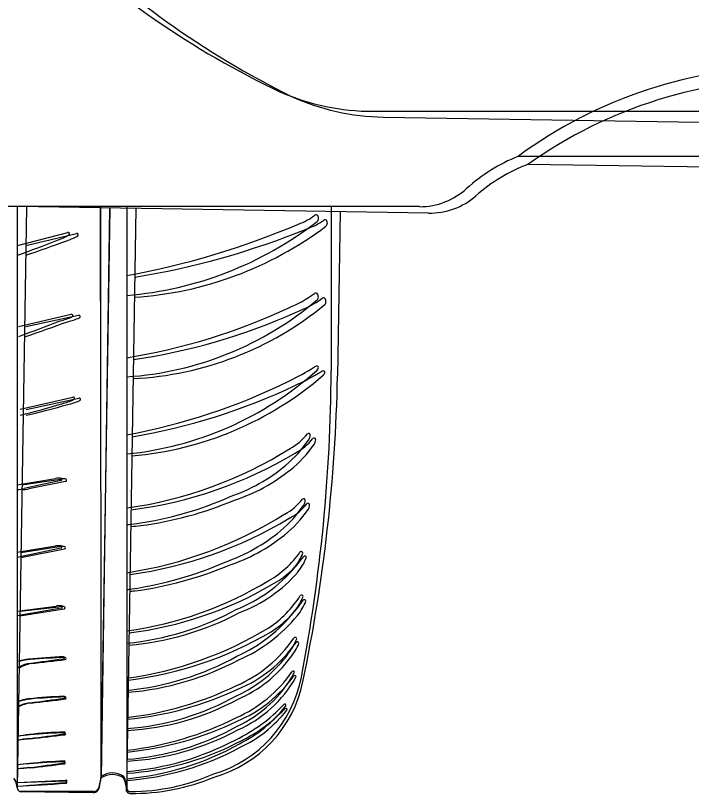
# Model space of a CAD drawing. Extents: x 10133 to 2270741, y 5363 to 1733450.
# Drawn here: x 33431.8 to 33447.91, y 8407.91 to 8426.46 of the extents above; entities that cross this region are included whole.
import ezdxf

# ---------------------------------------------------------------- set-up
doc = ezdxf.new("R2010")
doc.units = 0
doc.layers.add('StdDetailLabel', color=7, linetype='Continuous')

msp = doc.modelspace()

# ---------------------------------------------------------------- linework, layer by layer
at = {"layer": 'StdDetailLabel'}
for p, q in [((33483.502, 8423.102), (33443.78, 8423.102)), ((33483.731, 8422.28), (33444.013, 8422.91)), ((33441.432, 8421.903), (33427.41, 8421.903)), ((33441.647, 8421.748), (33427.627, 8421.97)), ((33432.059, 8421.9), (33431.839, 8408.043)), ((33431.843, 8421.903), (33431.843, 8408.044)), ((33434.67, 8421.858), (33434.45, 8407.964)), ((33434.454, 8421.903), (33434.454, 8408.006)), ((33439.323, 8421.903), (33439.323, 8417.977)), ((33439.538, 8421.781), (33439.476, 8417.856)), ((33438.991, 8421.551), (33438.991, 8421.551)), ((33439.025, 8421.63), (33439.025, 8421.63)), ((33439.236, 8421.513), (33439.236, 8421.513)), ((33439.201, 8421.435), (33439.201, 8421.435)), ((33431.845, 8420.978), (33433.045, 8421.286)), ((33432.046, 8420.975), (33433.251, 8421.264)), ((33438.991, 8419.682), (33438.991, 8419.682)), ((33439.017, 8419.761), (33439.017, 8419.761)), ((33439.198, 8419.645), (33439.198, 8419.645)), ((33439.171, 8419.566), (33439.171, 8419.566)), ((33431.874, 8419.045), (33433.13, 8419.335)), ((33432.045, 8419.041), (33433.305, 8419.312)), ((33438.929, 8418.081), (33438.929, 8418.081)), ((33438.991, 8418.006), (33438.991, 8418.006)), ((33439.017, 8418.085), (33439.017, 8418.085)), ((33439.084, 8417.966), (33439.084, 8417.966)), ((33439.172, 8417.969), (33439.172, 8417.969)), ((33439.144, 8417.891), (33439.144, 8417.891)), ((33431.914, 8417.07), (33433.169, 8417.361)), ((33432.053, 8417.067), (33433.313, 8417.338)), ((33431.843, 8415.269), (33432.757, 8415.421)), ((33431.954, 8415.267), (33432.871, 8415.404)), ((33432.882, 8415.367), (33432.006, 8415.178)), ((33432.994, 8415.348), (33432.115, 8415.173)), ((33431.841, 8413.658), (33432.755, 8413.81)), ((33431.927, 8413.656), (33432.843, 8413.793)), ((33438.455, 8413.297), (33438.455, 8413.297)), ((33438.534, 8413.19), (33438.534, 8413.19)), ((33431.84, 8412.253), (33432.768, 8412.377)), ((33431.903, 8412.252), (33432.834, 8412.36)), ((33438.461, 8412.261), (33438.461, 8412.261)), ((33438.524, 8412.154), (33438.524, 8412.154)), ((33434.454, 8411.488), (33434.454, 8411.488)), ((33434.505, 8411.445), (33434.505, 8411.445)), ((33438.309, 8411.25), (33438.309, 8411.25)), ((33438.356, 8411.146), (33438.356, 8411.146)), ((33434.454, 8410.362), (33434.454, 8410.362)), ((33434.487, 8410.319), (33434.487, 8410.319)), ((33431.843, 8410.093), (33431.843, 8410.093)), ((33431.872, 8410.092), (33431.872, 8410.092)), ((33434.454, 8409.454), (33434.454, 8409.454)), ((33431.843, 8409.269), (33431.843, 8409.269)), ((33431.859, 8409.268), (33431.859, 8409.268)), ((33434.473, 8409.411), (33434.473, 8409.411)), ((33434.454, 8408.72), (33434.454, 8408.72)), ((33434.461, 8408.677), (33434.461, 8408.677)), ((33431.843, 8408.586), (33431.843, 8408.586)), ((33431.848, 8408.585), (33431.848, 8408.585)), ((33433.839, 8408.308), (33433.839, 8408.308)), ((33431.841, 8408.17), (33432.997, 8408.205)), ((33431.843, 8408.171), (33432.998, 8408.224)), ((33433.839, 8408.275), (33433.839, 8408.275)), ((33434.454, 8408.259), (33434.454, 8408.259)), ((33434.454, 8408.216), (33434.454, 8408.216)), ((33433.651, 8407.921), (33431.916, 8407.948)), ((33433.656, 8407.951), (33431.921, 8407.951)), ((33434.45, 8407.964), (33434.45, 8407.964)), ((33434.454, 8408.006), (33434.454, 8408.006))]:
    msp.add_line(p, q, dxfattribs=at)
for points in [[(33440.321, 8424.177), (33483.502, 8424.177), (33526.683, 8424.177)], [(33440.572, 8424.04), (33483.748, 8423.356), (33526.923, 8422.671)], [(33433.822, 8421.903), (33433.839, 8408.308), (33433.838, 8421.903)], [(33434.038, 8421.868), (33433.839, 8408.275), (33434.054, 8421.868)], [(33432.88, 8413.756), (33431.843, 8413.531), (33431.843, 8413.531)], [(33432.967, 8413.737), (33431.926, 8413.529), (33431.926, 8413.529)], [(33432.893, 8412.323), (33431.843, 8412.139), (33431.843, 8412.139)], [(33432.957, 8412.304), (33431.904, 8412.138), (33431.904, 8412.138)], [(33438.445, 8410.783), (33438.445, 8410.783), (33438.445, 8410.783)], [(33438.484, 8410.677), (33438.484, 8410.677), (33438.484, 8410.677)], [(33438.243, 8409.998), (33438.243, 8409.998), (33438.243, 8409.998)], [(33438.27, 8409.895), (33438.27, 8409.895), (33438.27, 8409.895)]]:
    msp.add_lwpolyline(points, dxfattribs=at)
for centre, radius, start, end in [((33447.315, 8444.003), 21.44, 226.0544, 244.6066), ((33447.88, 8443.752), 21.44, 225.1464, 243.6986), ((33450.276, 8414.283), 10.954, 90, 126.3762), ((33450.369, 8413.989), 10.954, 89.092, 125.4682), ((33440.321, 8429.695), 5.518, 246.5076, 270), ((33440.659, 8429.557), 5.518, 245.5996, 269.092), ((33445.29, 8419.32), 4.072, 111.7695, 132.2375), ((33445.464, 8419.105), 4.072, 110.8615, 131.3295), ((33441.432, 8423.569), 1.667, 270, 312.2375), ((33441.674, 8423.414), 1.667, 269.092, 311.3295), ((33432.963, 8434.46), 12.647, 276.7721, 276.8372), ((33433.378, 8434.438), 12.647, 275.8641, 275.9292), ((33438.028, 8422.924), 1.527, 289.7323, 306.5269), ((33438.967, 8421.657), 0.0493, 24.6207, 126.5269), ((33438.866, 8421.611), 0.16, 6.7639, 24.6207), ((33433.746, 8428.317), 8.561, 274.7475, 307.7835), ((33431.06, 8439.064), 19.105, 280.2327, 293.0612), ((33438.26, 8422.823), 1.527, 288.8243, 305.6189), ((33438.902, 8421.636), 0.123, 316.2762, 357.2562), ((33439.178, 8421.541), 0.0493, 23.7127, 125.6189), ((33439.113, 8421.521), 0.123, 315.3682, 356.3482), ((33439.077, 8421.497), 0.16, 5.8559, 23.7127), ((33434.063, 8428.283), 8.561, 273.8395, 306.8755), ((33431.549, 8439.072), 19.105, 279.3247, 292.1532), ((33416.079, 8464.272), 46.296, 289.9141, 291.1985), ((33432.323, 8422.507), 1.484, 289.5614, 300.2262), ((33432.549, 8422.496), 1.484, 288.6534, 299.3182), ((33433.054, 8421.254), 0.0332, 298.8318, 105.3346), ((33433.26, 8421.232), 0.0332, 297.9238, 104.4266), ((33416.969, 8464.514), 46.296, 289.0061, 290.2905), ((33437.359, 8421.95), 2.636, 291.2137, 306.564), ((33438.958, 8419.793), 0.0493, 19.0649, 126.564), ((33438.735, 8419.716), 0.286, 9.1387, 19.0649), ((33433.942, 8425.625), 7.798, 273.764, 310.3475), ((33437.575, 8421.86), 2.636, 290.3057, 305.656), ((33438.938, 8419.744), 0.0815, 310.9719, 12.3905), ((33439.14, 8419.678), 0.0493, 18.1569, 125.656), ((33439.119, 8419.629), 0.0815, 310.0639, 11.4825), ((33438.916, 8419.604), 0.286, 8.2307, 18.1569), ((33432.108, 8432.72), 14.611, 279.2406, 295.1284), ((33434.217, 8425.589), 7.798, 272.856, 309.4395), ((33432.432, 8420.949), 1.824, 283.7145, 293.3307), ((33433.139, 8419.303), 0.0332, 298.8318, 105.3346), ((33433.313, 8419.28), 0.0332, 297.9238, 104.4266), ((33432.496, 8432.712), 14.611, 278.3326, 294.2204), ((33416.124, 8462.34), 46.296, 289.8947, 291.1985), ((33416.983, 8462.581), 46.296, 288.9867, 290.2905), ((33432.633, 8420.937), 1.824, 282.8065, 292.4227), ((33433.653, 8423.962), 7.998, 275.753, 311.8726), ((33435.467, 8423.626), 6.537, 295.8011, 301.9766), ((33435.71, 8423.565), 6.537, 294.8931, 301.0686), ((33399.724, 8418.144), 39.6, 349.1379, 359.7591), ((33438.976, 8418.015), 0.0813, 60.0492, 125.6317), ((33438.938, 8418.068), 0.0815, 310.9719, 12.3905), ((33439.13, 8417.899), 0.0813, 59.1412, 124.7237), ((33439.092, 8417.953), 0.0815, 310.0639, 11.4825), ((33433.901, 8423.93), 7.998, 274.845, 310.9646), ((33399.884, 8418.65), 39.6, 348.2299, 358.8511), ((33431.761, 8431.018), 14.805, 280.4815, 296.2643), ((33432.122, 8431.015), 14.805, 279.5735, 295.3563), ((33432.472, 8418.975), 1.824, 283.7145, 293.3307), ((33432.641, 8418.963), 1.824, 282.8065, 292.4227), ((33433.178, 8417.329), 0.0332, 298.8318, 105.3346), ((33433.322, 8417.305), 0.0332, 297.9238, 104.4266), ((33427.6, 8434.567), 18.157, 283.751, 286.9869), ((33428.017, 8434.63), 18.157, 282.843, 286.0789), ((33437.738, 8417.266), 1.286, 298.108, 322.484), ((33438.788, 8416.459), 0.0383, 0.535, 142.484), ((33436.366, 8417.976), 2.923, 309.7749, 326.0705), ((33437.88, 8417.17), 1.286, 297.2, 321.576), ((33438.624, 8416.458), 0.203, 326.0705, 0.535), ((33438.917, 8416.347), 0.0383, 359.627, 141.576), ((33438.753, 8416.348), 0.203, 325.1625, 359.627), ((33433.04, 8424.648), 10.033, 278.1051, 301.9133), ((33436.52, 8417.902), 2.923, 308.8669, 325.1625), ((33433.299, 8424.626), 10.033, 277.1971, 301.0053), ((33435.539, 8418.97), 4.216, 289.0674, 309.7749), ((33435.708, 8418.909), 4.216, 288.1594, 308.8669), ((33433.005, 8412.529), 2.903, 92.6131, 94.8908), ((33433.072, 8412.509), 2.903, 91.7051, 93.9828), ((33432.875, 8415.397), 0.0312, 282.8839, 94.6783), ((33432.988, 8415.379), 0.0312, 281.9759, 93.7703), ((33431.78, 8416.192), 1.039, 273.611, 282.5311), ((33431.906, 8416.191), 1.039, 272.703, 281.6231), ((33433.416, 8422.939), 8.69, 278.4439, 293.756), ((33433.648, 8422.911), 8.69, 277.5359, 292.848), ((33437.618, 8415.706), 1.286, 298.108, 322.484), ((33437.735, 8415.612), 1.286, 297.2, 321.576), ((33438.668, 8414.9), 0.0383, 0.535, 142.484), ((33438.503, 8414.898), 0.203, 326.0705, 0.535), ((33438.772, 8414.79), 0.0383, 359.627, 141.576), ((33436.246, 8416.417), 2.923, 309.7749, 326.0705), ((33436.375, 8416.345), 2.923, 308.8669, 325.1625), ((33438.608, 8414.791), 0.203, 325.1625, 359.627), ((33432.937, 8423.024), 9.969, 278.7521, 302.0233), ((33433.171, 8423.004), 9.969, 277.8441, 301.1153), ((33433.122, 8427.637), 13.386, 275.7107, 276.7336), ((33433.429, 8427.613), 13.386, 274.8027, 275.8256), ((33435.419, 8417.411), 4.216, 289.0674, 309.7749), ((33435.563, 8417.352), 4.216, 288.1594, 308.8669), ((33433.003, 8410.918), 2.903, 92.6131, 94.8908), ((33433.045, 8410.898), 2.903, 91.7051, 93.9828), ((33432.873, 8413.786), 0.0312, 282.8839, 94.6783), ((33432.961, 8413.768), 0.0312, 281.9759, 93.7703), ((33436.726, 8414.953), 2.261, 299.4505, 325.1245), ((33436.831, 8414.874), 2.261, 298.5425, 324.2165), ((33437.358, 8414.147), 1.388, 322.2261, 338.4684), ((33437.45, 8414.058), 1.388, 321.3181, 337.5604), ((33438.611, 8413.637), 0.0383, 0.535, 142.484), ((33438.696, 8413.528), 0.0383, 359.627, 141.576), ((33433.296, 8421.379), 8.69, 278.4439, 293.756), ((33433.503, 8421.353), 8.69, 277.5359, 292.848), ((33435.782, 8415.552), 3.498, 291.7874, 319.8514), ((33435.897, 8415.487), 3.498, 290.8794, 318.9434), ((33433.218, 8420.612), 8.917, 277.9699, 301.2024), ((33433.002, 8426.077), 13.386, 276.2276, 276.7336), ((33433.413, 8420.587), 8.917, 277.062, 300.2944), ((33433.284, 8426.056), 13.386, 275.3196, 275.8256), ((33436.415, 8413.998), 2.57, 303.6183, 327.6927), ((33437.364, 8413.111), 1.388, 322.2261, 338.4684), ((33438.617, 8412.601), 0.0383, 0.535, 142.484), ((33436.505, 8413.924), 2.57, 302.7103, 326.7847), ((33437.44, 8413.022), 1.388, 321.3181, 337.5604), ((33438.685, 8412.492), 0.0383, 359.627, 141.576), ((33433.016, 8409.485), 2.903, 92.6131, 94.8908), ((33433.035, 8409.465), 2.903, 91.7051, 93.9828), ((33432.886, 8412.353), 0.0312, 282.8839, 94.6783), ((33432.951, 8412.335), 0.0312, 281.9759, 93.7703), ((33433.756, 8418.371), 6.918, 275.7952, 298.719), ((33433.916, 8418.338), 6.918, 274.8872, 297.811), ((33435.525, 8414.582), 3.743, 294.541, 321.6654), ((33435.625, 8414.522), 3.743, 293.633, 320.7574), ((33433.218, 8419.485), 8.917, 277.9699, 301.2024), ((33433.396, 8419.461), 8.917, 277.062, 300.2944), ((33435.841, 8413.348), 3.12, 293.1117, 326.237), ((33435.921, 8413.283), 3.12, 292.2037, 325.329), ((33437.212, 8412.101), 1.388, 322.2261, 338.4684), ((33437.272, 8412.014), 1.388, 321.3181, 337.5604), ((33438.465, 8411.591), 0.0383, 0.535, 142.484), ((33438.517, 8411.484), 0.0383, 359.627, 141.576), ((33432.317, 8409.237), 1.881, 96.1896, 104.601), ((33432.332, 8409.228), 1.881, 95.2816, 103.693), ((33433.533, 8397.48), 13.701, 92.4748, 95.9431), ((33423.999, 8473.956), 63.469, 277.35825, 278.10046), ((33433.362, 8397.453), 13.701, 91.5668, 95.0351), ((33425.041, 8474.071), 63.469, 276.45026, 277.19247), ((33432.941, 8411.144), 0.0237, 274.8655, 89.1784), ((33432.986, 8411.125), 0.0237, 273.9575, 88.2704), ((33433.756, 8417.245), 6.918, 275.7952, 298.719), ((33433.898, 8417.212), 6.918, 274.8872, 297.811), ((33435.809, 8413.045), 3.078, 294.3963, 324.3227), ((33435.884, 8412.981), 3.078, 293.4883, 323.4147), ((33432.316, 8410.113), 0.916, 101.8541, 121.1164), ((33432.346, 8410.104), 0.916, 100.9461, 120.2084), ((33435.747, 8412.667), 3.234, 294.0583, 325.0741), ((33435.846, 8412.199), 2.96, 294.6461, 331.4278), ((33438.42, 8410.796), 0.0286, 331.9815, 138.1647), ((33438.459, 8410.691), 0.0286, 331.0735, 137.2567), ((33435.666, 8411.247), 3.002, 286.7416, 349.1379), ((33435.713, 8411.185), 3.002, 285.8336, 348.2299), ((33435.816, 8412.603), 3.234, 293.1503, 324.1661), ((33435.908, 8412.133), 2.96, 293.7381, 330.5199), ((33433.542, 8417.721), 8.054, 276.5024, 295.9405), ((33433.692, 8417.692), 8.054, 275.5944, 295.0325), ((33432.252, 8409.062), 1.109, 96.3836, 111.6533), ((33433.547, 8396.537), 13.701, 92.4748, 95.9431), ((33424.014, 8473.014), 63.469, 277.35825, 278.10046), ((33433.361, 8396.511), 13.701, 91.5668, 95.0351), ((33432.955, 8410.202), 0.0237, 274.8655, 89.1784), ((33432.986, 8410.183), 0.0237, 273.9575, 88.2704), ((33434.001, 8415.73), 6.293, 274.135, 299.2981), ((33432.241, 8409.266), 0.808, 96.9788, 119.5299), ((33432.257, 8409.258), 0.808, 96.0708, 118.6219), ((33432.265, 8409.055), 1.109, 95.4756, 110.7453), ((33425.041, 8473.129), 63.469, 276.45026, 277.19247), ((33434.119, 8415.694), 6.293, 273.227, 298.3901), ((33435.384, 8412.658), 3.849, 295.6481, 316.9394), ((33435.77, 8411.882), 3.109, 296.2048, 322.6985), ((33438.218, 8410.011), 0.0286, 331.9815, 138.1647), ((33435.453, 8412.6), 3.849, 294.7401, 316.0314), ((33435.827, 8411.818), 3.109, 295.2968, 321.7905), ((33438.245, 8409.908), 0.0286, 331.0735, 137.2567), ((33433.542, 8416.763), 7.88, 276.6462, 296.5573), ((33433.677, 8416.734), 7.88, 275.7382, 295.6493), ((33434.001, 8414.997), 6.293, 274.135, 299.2981), ((33434.107, 8414.96), 6.293, 273.227, 298.3901), ((33434.98, 8389.68), 19.838, 98.2585, 99.1), ((33434.686, 8389.632), 19.838, 97.3505, 98.192), ((33433.549, 8395.686), 13.701, 92.4748, 95.9431), ((33424.016, 8472.162), 63.469, 277.35825, 278.10046), ((33433.35, 8395.659), 13.701, 91.5668, 95.0351), ((33425.03, 8472.277), 63.469, 276.45026, 277.19247), ((33432.958, 8409.35), 0.0237, 274.8655, 89.1784), ((33432.975, 8409.331), 0.0237, 273.9575, 88.2704), ((33432.386, 8406.649), 2.579, 95.3768, 102.171), ((33432.361, 8406.639), 2.579, 94.4688, 101.263), ((33433.896, 8415.162), 6.755, 274.7411, 297.836), ((33433.85, 8414.961), 6.73, 275.1478, 299.288), ((33434.005, 8415.127), 6.755, 273.8331, 296.928), ((33433.956, 8414.928), 6.73, 274.2398, 298.38), ((33433.549, 8394.993), 13.701, 92.4748, 95.9431), ((33432.958, 8408.657), 0.0237, 274.8655, 89.1784), ((33432.548, 8403.893), 4.745, 95.0438, 98.5466), ((33432.902, 8400.313), 8.246, 95.2708, 97.3824), ((33432.776, 8400.296), 8.246, 94.3628, 96.4744), ((33432.479, 8403.882), 4.745, 94.1358, 97.6386), ((33433.339, 8394.966), 13.701, 91.5668, 95.0351), ((33424.016, 8471.47), 63.469, 277.35825, 278.10046), ((33425.019, 8471.584), 63.469, 276.45026, 277.19247), ((33432.964, 8408.638), 0.0237, 273.9575, 88.2704), ((33429.028, 8408.937), 4.852, 349.9058, 352.5493), ((33434.114, 8407.921), 0.475, 56.261, 125.4891), ((33434.109, 8407.884), 0.475, 55.353, 124.5811), ((33433.786, 8408.006), 0.669, 0.0179, 27.634), ((33434.517, 8412.97), 5.019, 270.2059, 293.6605), ((33431.461, 8408.031), 0.382, 1.7097, 37.2671), ((33431.457, 8408.036), 0.382, 0.8017, 36.3591), ((33408.904, 8803.883), 396.467, 273.31646, 273.48429), ((33402.637, 8803.471), 396.467, 274.22446, 274.39229), ((33432.999, 8408.177), 0.0279, 270.4616, 93.2856), ((33433, 8408.196), 0.0279, 271.3696, 94.1936), ((33429.039, 8408.98), 4.852, 348.9978, 351.6413), ((33433.781, 8407.974), 0.669, 359.1099, 26.726), ((33434.591, 8412.925), 5.019, 269.2979, 292.7526), ((33431.936, 8408.042), 0.0962, 180.8017, 258.3935), ((33431.939, 8408.045), 0.0962, 181.7097, 259.3015), ((33433.64, 8408.085), 0.164, 273.8415, 349.372), ((33433.643, 8408.114), 0.164, 274.7495, 350.28), ((33434.531, 8407.993), 0.0857, 199.7132, 269.1815), ((33434.535, 8408.036), 0.0857, 200.6212, 270.0895)]:
    msp.add_arc(centre, radius, start, end, dxfattribs=at)

doc.saveas('drawing.dxf')
